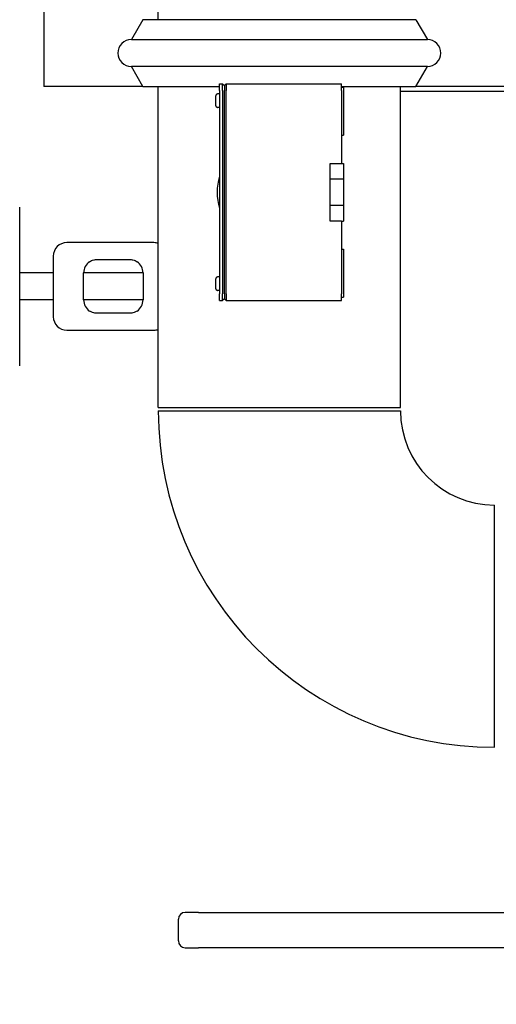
# Model space of a CAD drawing. Header units: inches. Extents: x 24 to 1128, y -69 to 748.
# Tile 285 of 656: x 362 to 371, y 577 to 595. Entities that reach past the tile are written whole.
import ezdxf

# ---------------------------------------------------------------- set-up
doc = ezdxf.new("R2010")
doc.units = ezdxf.units.IN
doc.header["$LTSCALE"] = 32
doc.header["$MEASUREMENT"] = 0
doc.layers.add('Dimension (ANSI)', color=7, linetype='Continuous', lineweight=25)
doc.layers.add('Visible (ANSI)', color=7, linetype='Continuous', lineweight=30)
doc.styles.add('Note Text (ANSI)', font='tahoma.ttf')
doc.dimstyles.new('SB Fraction-16 (ANSI)', dxfattribs={"dimscale": 32, "dimtxt": 0.125, "dimasz": 0.098425, "dimexe": 0.125, "dimexo": 0.0625, "dimgap": 0.031496, "dimtad": 0, "dimtih": 1, "dimtoh": 1, "dimdec": 4, "dimrnd": 1e-08, "dimzin": 0, "dimdsep": 46, "dimlunit": 5, "dimtxsty": 'Note Text (ANSI)', "dimcen": 0.09, "dimdle": 0.393701, "dimclrd": 256, "dimclre": 256, "dimclrt": 256, "dimadec": 0, "dimazin": 3, "dimtfac": 0.96, "dimtofl": 0, "dimtmove": 0, "dimatfit": 3, "dimfxl": 1, "dimfrac": 2, "dimtolj": 1, "dimtzin": 12, "dimlwd": -1, "dimlwe": -1, "dimarcsym": 0})

# ---------------------------------------------------------------- blocks, each defined once
blk = doc.blocks.new('*D18')
at = {"layer": 'Defpoints', "color": 0, "transparency": 16777216}
for p in [(480.281, 692.669), (328.474, 544.669), (480.281, 544.669)]:
    blk.add_point(p, dxfattribs=at)
at = {"layer": 'Dimension (ANSI)', "transparency": 16777216}
for p, q in [((478.281, 692.669), (324.474, 692.669)), ((328.474, 689.519), (328.474, 626.768)), ((328.474, 547.818), (328.474, 620.569)), ((478.281, 544.669), (324.474, 544.669))]:
    blk.add_line(p, q, dxfattribs=at)
for points in [[(327.949, 689.519), (328.999, 689.519), (328.474, 692.669)], [(327.949, 547.818), (328.999, 547.818), (328.474, 544.669)]]:
    blk.add_solid(points, dxfattribs=at)
at = {"layer": 'Dimension (ANSI)', "transparency": 16777216, "insert": (324.372, 625.76), "char_height": 4, "attachment_point": 1, "style": 'Note Text (ANSI)'}
blk.add_mtext('\\A1;148', dxfattribs=at)

msp = doc.modelspace()

# ---------------------------------------------------------------- linework, layer by layer
at = {"layer": 'Visible (ANSI)'}
for p, q in [((364.40563, 594.99853), (364.40563, 596.79353)), ((362.28063, 595.16853), (362.28063, 593.75853)), ((364.11925, 594.99853), (363.90563, 594.62853)), ((369.19201, 594.99853), (364.11925, 594.99853)), ((369.19201, 594.99853), (369.40563, 594.62853)), ((363.90563, 594.62853), (369.40563, 594.62853)), ((369.40563, 594.12853), (363.90563, 594.12853)), ((364.11925, 593.75853), (363.90563, 594.12853)), ((369.19201, 593.75853), (369.40563, 594.12853)), ((365.54038, 593.80853), (365.60213, 593.80853)), ((365.54038, 593.68353), (365.54038, 593.80853)), ((365.60213, 593.80853), (365.63338, 593.77728)), ((365.60213, 593.68353), (365.60213, 593.80853)), ((365.63338, 593.77728), (365.66463, 593.80853)), ((365.66463, 593.80853), (365.66463, 593.68353)), ((365.66463, 593.80853), (367.81038, 593.80853)), ((367.81038, 593.68353), (367.81038, 593.80853)), ((364.11925, 593.75853), (362.28063, 593.75853)), ((364.11925, 593.75853), (365.54038, 593.75853)), ((364.40563, 587.79353), (364.40563, 593.75853)), ((365.54038, 593.61813), (365.50663, 593.61813)), ((365.54038, 593.68353), (365.54038, 589.90353)), ((365.60213, 593.68353), (365.60213, 589.90353)), ((365.63338, 593.77728), (365.63338, 593.68353)), ((365.63338, 589.90353), (365.63338, 593.68353)), ((365.66463, 589.90353), (365.66463, 593.68353)), ((367.81038, 593.75853), (369.19201, 593.75853)), ((367.81038, 593.74603), (367.85038, 593.74603)), ((367.81038, 593.68353), (367.81038, 592.32932)), ((367.85038, 593.74603), (367.85038, 592.85053)), ((368.90563, 587.79353), (368.90563, 593.75853)), ((368.90563, 593.66853), (372.18062, 593.66853)), ((372.18062, 593.75853), (369.19201, 593.75853)), ((365.47538, 593.40031), (365.47538, 593.58674)), ((365.54038, 593.36893), (365.50663, 593.36893)), ((367.81038, 592.85053), (367.85038, 592.85053)), ((367.60038, 592.32932), (367.81038, 592.32932)), ((367.60038, 592.04353), (367.60038, 592.32932)), ((367.81038, 592.32932), (367.85038, 592.32932)), ((367.85038, 592.32932), (367.85038, 592.04353)), ((367.60038, 592.04353), (367.85038, 592.04353)), ((367.60038, 591.54353), (367.60038, 592.04353)), ((367.85038, 592.04353), (367.85038, 591.54353)), ((361.83063, 588.56853), (361.83063, 591.51853)), ((367.85038, 591.54353), (367.60038, 591.54353)), ((367.60038, 591.25774), (367.60038, 591.54353)), ((367.85038, 591.54353), (367.85038, 591.25774)), ((367.81038, 591.25774), (367.60038, 591.25774)), ((367.81038, 591.25774), (367.85038, 591.25774)), ((367.81038, 591.25774), (367.81038, 589.90353)), ((364.32499, 590.85603), (362.70563, 590.85603)), ((367.81038, 590.73653), (367.85038, 590.73653)), ((367.85038, 590.73653), (367.85038, 589.84103)), ((362.45563, 590.60603), (362.45563, 590.04353)), ((363.26863, 590.54353), (363.87313, 590.54353)), ((362.45563, 590.29353), (361.83063, 590.29353)), ((363.01863, 589.79353), (363.01863, 590.29353)), ((364.12313, 590.29353), (363.01863, 590.29353)), ((364.12313, 590.29353), (364.12313, 589.79353)), ((365.47538, 590.00031), (365.47538, 590.18674)), ((365.54038, 590.21813), (365.50663, 590.21813)), ((362.45563, 590.04353), (362.45563, 589.48103)), ((365.54038, 589.96893), (365.50663, 589.96893)), ((362.45563, 589.79353), (361.83063, 589.79353)), ((364.12313, 589.79353), (363.01863, 589.79353)), ((365.54038, 589.77853), (365.54038, 589.90353)), ((365.54038, 589.77853), (365.60213, 589.77853)), ((365.60213, 589.77853), (365.60213, 589.90353)), ((365.63338, 589.80978), (365.60213, 589.77853)), ((365.63338, 589.90353), (365.63338, 589.80978)), ((365.63338, 589.80978), (365.66463, 589.77853)), ((365.66463, 589.90353), (365.66463, 589.77853)), ((365.66463, 589.77853), (367.81038, 589.77853)), ((367.81038, 589.77853), (367.81038, 589.90353)), ((367.81038, 589.84103), (367.85038, 589.84103)), ((363.87313, 589.54353), (363.26863, 589.54353)), ((362.70563, 589.23103), (364.32499, 589.23103)), ((364.40563, 587.79353), (368.90563, 587.79353)), ((364.40563, 587.73103), (368.90563, 587.73103)), ((370.65563, 581.48103), (370.65563, 585.98103)), ((364.78063, 577.88203), (364.78063, 578.28803)), ((365.15258, 578.41303), (364.90563, 578.41303)), ((365.15258, 578.41303), (378.38353, 578.41303)), ((364.90563, 577.75703), (365.15258, 577.75703)), ((378.75901, 577.75703), (365.15258, 577.75703))]:
    msp.add_line(p, q, dxfattribs=at)
for centre, radius, start, end in [((363.90563, 594.37853), 0.25, 90, 270), ((369.40563, 594.37853), 0.25, 270, 90), ((366.65563, 591.79353), 1.155, 164.924606, 195.075394), ((362.70563, 590.60603), 0.25, 90, 180), ((364.32499, 590.60603), 0.25, 71.18083, 90), ((363.26863, 590.29353), 0.25, 123.55731, 180), ((363.87313, 590.29353), 0.25, 0, 56.44269), ((363.26863, 589.79353), 0.25, 180, 236.44269), ((363.87313, 589.79353), 0.25, 303.55731, 0), ((362.70563, 589.48103), 0.25, 180, 270), ((364.32499, 589.48103), 0.25, 270, 288.81917), ((370.65563, 587.73103), 6.25, 180, 270), ((370.65563, 587.73103), 1.75, 180, 270), ((364.90563, 578.28803), 0.125, 90, 180), ((364.90563, 577.88203), 0.125, 180, 270)]:
    msp.add_arc(centre, radius, start, end, dxfattribs=at)
for points, knots in [([(365.50663, 593.61813), (365.50278, 593.61813), (365.49825, 593.61723), (365.49113, 593.61427), (365.48728, 593.61169), (365.48182, 593.60622), (365.47925, 593.60236), (365.47629, 593.5952), (365.47538, 593.59063), (365.47538, 593.58674)], [0, 0, 0, 0, 0.029351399, 0.029351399, 0.058751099, 0.058751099, 0.088228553, 0.088228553, 0.117814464, 0.117814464, 0.117814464, 0.117814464]), ([(365.47538, 593.40031), (365.47538, 593.39643), (365.47629, 593.39186), (365.47925, 593.3847), (365.48182, 593.38083), (365.48728, 593.37537), (365.49113, 593.37279), (365.49825, 593.36983), (365.50278, 593.36893), (365.50663, 593.36893)], [0.353868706, 0.353868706, 0.353868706, 0.353868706, 0.383454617, 0.383454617, 0.412932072, 0.412932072, 0.442331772, 0.442331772, 0.471683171, 0.471683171, 0.471683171, 0.471683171]), ([(363.13044, 590.50186), (363.15376, 590.51734), (363.19881, 590.53732), (363.24764, 590.54353), (363.26863, 590.54353)], [0, 0, 0, 0, 0.319921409, 0.559862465, 0.559862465, 0.559862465, 0.559862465]), ([(363.87313, 590.54353), (363.89413, 590.54353), (363.94295, 590.53732), (363.988, 590.51734), (364.01133, 590.50186)], [-0.559862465, -0.559862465, -0.559862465, -0.559862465, -0.319921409, 0, 0, 0, 0]), ([(365.50663, 590.21813), (365.50278, 590.21813), (365.49825, 590.21723), (365.49113, 590.21427), (365.48728, 590.21169), (365.48182, 590.20622), (365.47925, 590.20236), (365.47629, 590.1952), (365.47538, 590.19063), (365.47538, 590.18674)], [0, 0, 0, 0, 0.029351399, 0.029351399, 0.058751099, 0.058751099, 0.088228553, 0.088228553, 0.117814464, 0.117814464, 0.117814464, 0.117814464]), ([(365.47538, 590.00031), (365.47538, 589.99643), (365.47629, 589.99186), (365.47925, 589.9847), (365.48182, 589.98083), (365.48728, 589.97537), (365.49113, 589.97279), (365.49825, 589.96983), (365.50278, 589.96893), (365.50663, 589.96893)], [0.353868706, 0.353868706, 0.353868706, 0.353868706, 0.383454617, 0.383454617, 0.412932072, 0.412932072, 0.442331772, 0.442331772, 0.471683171, 0.471683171, 0.471683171, 0.471683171]), ([(363.26863, 589.54353), (363.25464, 589.54353), (363.22665, 589.5459), (363.17939, 589.55804), (363.14793, 589.57359), (363.13044, 589.5852)], [-0.559862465, -0.559862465, -0.559862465, -0.559862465, -0.399901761, -0.239941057, 0, 0, 0, 0]), ([(364.01133, 589.5852), (363.99383, 589.57359), (363.96238, 589.55804), (363.91512, 589.5459), (363.88713, 589.54353), (363.87313, 589.54353)], [4.66768308, 4.66768308, 4.66768308, 4.66768308, 4.907624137, 5.067584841, 5.227545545, 5.227545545, 5.227545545, 5.227545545])]:
    msp.add_open_spline(points, degree=3, knots=knots, dxfattribs=at)

# ---------------------------------------------------------------- dimensions: what is measured, and where the dimension line sits
at = {"layer": 'Dimension (ANSI)'}
dim = msp.add_linear_dim(base=(328.47435, 544.66853), p1=(480.28063, 692.66853), p2=(480.28063, 544.66853), angle=90, dimstyle='SB Fraction-16 (ANSI)', override={"dimgap": 0.031496, "dimdec": 4, "dimtol": 0, "dimlim": 0, "dimtp": 0, "dimtm": 0, "dimtdec": 2, "dimatfit": 1}, dxfattribs=at)
dim.commit()
dim.dimension.update_dxf_attribs({"geometry": '*D18', "text_midpoint": (328.47435, 623.66853), "dimtype": 160})

doc.saveas('drawing.dxf')
